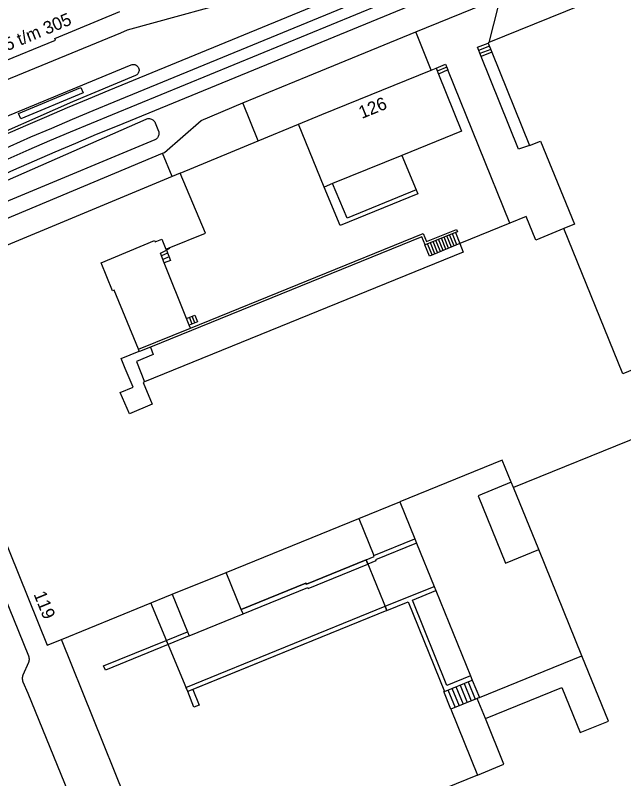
# Model space of a CAD drawing. Extents: x 122462 to 123306, y 485548 to 486417.
# Drawn here: x 122738.3 to 122810, y 485638.3 to 485728.3 of the extents above; entities that cross this region are included whole.
import ezdxf

# ---------------------------------------------------------------- set-up
doc = ezdxf.new("R2010")
doc.units = 0
for name, color, linetype in [('Level 1', 7, 'Continuous'), ('Level 11', 7, 'Continuous'), ('Level 17', 7, 'Continuous'), ('Level 19', 7, 'Continuous'), ('Level 21', 7, 'Continuous'), ('Level 22', 7, 'Continuous'), ('Level 23', 7, 'Continuous'), ('Level 31', 7, 'Continuous'), ('Level 33', 7, 'Continuous'), ('Level 37', 7, 'Continuous'), ('Level 4', 7, 'Continuous'), ('Level 44', 7, 'Continuous'), ('Level 5', 7, 'Continuous'), ('Level 58', 7, 'Continuous')]:
    doc.layers.add(name, color=color, linetype=linetype)

msp = doc.modelspace()

# ---------------------------------------------------------------- linework, layer by layer
at = {"layer": 'Level 1'}
for p, q in [((122794.026, 485725.006), (122794.457, 485723.938)), ((122794.457, 485723.938), (122798.895, 485712.945)), ((122787.308, 485721.818), (122787.888, 485722.042)), ((122787.888, 485722.042), (122788.171, 485721.349)), ((122774.682, 485708.046), (122771.677, 485715.451)), ((122783.836, 485711.772), (122775.674, 485708.45)), ((122757.759, 485709.67), (122756.8, 485709.278)), ((122775.674, 485708.45), (122774.682, 485708.046)), ((122796.578, 485703.782), (122790.672, 485701.377)), ((122752.911, 485688.703), (122752.818, 485688.932)), ((122778.766, 485668.998), (122783.601, 485670.964)), ((122783.601, 485670.964), (122785.378, 485666.593)), ((122763.163, 485662.653), (122778.766, 485668.998)), ((122785.378, 485666.593), (122785.582, 485666.093)), ((122785.582, 485666.093), (122787.654, 485660.997)), ((122764.942, 485658.282), (122763.163, 485662.653)), ((122787.654, 485660.997), (122787.857, 485660.497)), ((122743.749, 485654.76), (122756.794, 485660.07)), ((122756.794, 485660.07), (122758.592, 485655.656)), ((122787.857, 485660.497), (122791.936, 485650.465)), ((122765.145, 485657.781), (122764.942, 485658.282)), ((122758.592, 485655.656), (122758.793, 485655.162)), ((122791.936, 485650.465), (122792.139, 485649.964)), ((122792.139, 485649.964), (122792.979, 485647.899)), ((122792.722, 485647.794), (122789.633, 485646.537)), ((122792.979, 485647.899), (122792.722, 485647.794)), ((122789.633, 485646.537), (122792.775, 485638.78))]:
    msp.add_line(p, q, dxfattribs=at)
for points in [[(122703.793, 485748.297), (122711.028, 485730.551), (122717.449, 485714.799), (122726.13, 485718.319), (122726.028, 485718.55), (122736.242, 485722.774), (122736.32, 485722.579), (122743.039, 485725.36), (122742.961, 485725.555), (122750.652, 485728.734)], [(122819.286, 485734.884), (122819.146, 485735.229), (122794.112, 485725.09)], [(122794.112, 485725.09), (122794.008, 485725.047), (122794.026, 485725.006)], [(122771.677, 485715.451), (122774.437, 485716.575), (122787.308, 485721.818)], [(122788.171, 485721.349), (122790.885, 485714.641), (122783.836, 485711.772)], [(122798.895, 485712.945), (122800.184, 485713.465), (122804.189, 485703.658), (122802.943, 485703.151)], [(122756.8, 485709.278), (122725.009, 485696.059), (122728.234, 485688.129)], [(122756.46, 485700.871), (122760.711, 485702.626), (122757.759, 485709.67)], [(122802.943, 485703.151), (122799.635, 485701.804), (122798.499, 485704.564), (122796.578, 485703.782)], [(122752.818, 485688.932), (122749.975, 485695.908), (122749.762, 485695.821), (122748.426, 485699.11), (122754.731, 485701.74), (122754.796, 485701.583), (122755.569, 485701.906), (122756.068, 485700.709), (122756.46, 485700.871)], [(122790.672, 485701.377), (122791.087, 485700.358), (122753.546, 485685.11)], [(122753.546, 485685.11), (122753.363, 485685.036), (122754.458, 485682.469), (122751.753, 485681.315), (122750.682, 485683.826), (122752.186, 485684.469), (122751.245, 485686.675), (122750.774, 485687.832), (122752.911, 485688.703)], [(122728.611, 485687.203), (122735.346, 485670.641), (122742.08, 485654.079), (122743.749, 485654.76)], [(122758.793, 485655.162), (122765.157, 485657.753), (122765.145, 485657.781)], [(122792.775, 485638.78), (122767.18, 485628.372), (122765.91, 485631.489), (122754.919, 485627.028)]]:
    msp.add_lwpolyline(points, dxfattribs=at)
at = {"layer": 'Level 11'}
msp.add_lwpolyline([(122764.942, 485658.282), (122772.558, 485661.379), (122772.607, 485661.259), (122779.658, 485664.126), (122782.087, 485658.151), (122758.623, 485648.609), (122754.273, 485659.044)], dxfattribs=at)
at = {"layer": 'Level 17'}
for p, q in [((122785.495, 485726.322), (122794.871, 485730.177)), ((122787.308, 485721.818), (122785.495, 485726.322)), ((122796.578, 485703.782), (122789.284, 485721.833)), ((122766.922, 485713.479), (122765.123, 485717.948)), ((122756.8, 485709.278), (122755.655, 485712.031))]:
    msp.add_line(p, q, dxfattribs=at)
for points in [[(122716.718, 485712.758), (122717.056, 485712.031), (122719.05, 485713.047), (122720.534, 485713.791), (122750.735, 485726.229), (122751.541, 485726.561), (122766.746, 485730.751)], [(122794.871, 485730.177), (122795.207, 485729.38), (122794.112, 485725.09)], [(122765.123, 485717.948), (122772.791, 485721.1), (122785.495, 485726.322)], [(122798.895, 485712.945), (122797.572, 485712.499), (122793.182, 485723.421)], [(122722.131, 485710.104), (122751.971, 485722.451), (122752.072, 485722.479), (122752.176, 485722.492), (122752.281, 485722.488), (122752.384, 485722.469), (122752.483, 485722.434), (122752.575, 485722.385), (122752.659, 485722.322), (122752.733, 485722.248), (122752.794, 485722.163), (122752.842, 485722.07), (122752.875, 485721.97), (122752.892, 485721.867), (122752.894, 485721.762), (122752.88, 485721.658), (122752.85, 485721.558), (122752.805, 485721.463), (122752.747, 485721.376), (122752.691, 485721.313), (122752.627, 485721.257), (122752.556, 485721.21), (122752.481, 485721.171), (122745.071, 485718.081), (122733.121, 485712.821)], [(122755.655, 485712.031), (122755.881, 485712.122), (122760.195, 485715.892), (122765.123, 485717.948)], [(122720.406, 485701.397), (122753.729, 485716.043), (122753.829, 485716.078), (122753.932, 485716.1), (122754.037, 485716.108), (122754.143, 485716.102), (122754.247, 485716.082), (122754.347, 485716.049), (122754.442, 485716.002), (122754.53, 485715.944), (122754.609, 485715.874), (122754.679, 485715.795), (122754.738, 485715.707), (122754.784, 485715.612), (122755.19, 485714.621), (122755.217, 485714.578), (122755.237, 485714.415), (122755.239, 485714.308), (122755.228, 485714.202), (122755.202, 485714.099), (122755.166, 485714.007), (122755.119, 485713.92), (122755.062, 485713.839), (122754.995, 485713.767), (122754.919, 485713.703), (122754.837, 485713.649), (122754.748, 485713.605), (122721.171, 485699.621)], [(122722.325, 485697.348), (122721.98, 485698.035), (122726.449, 485699.915), (122732.671, 485702.421), (122755.655, 485712.031)], [(122732.942, 485669.865), (122739.871, 485652.805), (122739.908, 485652.698), (122739.932, 485652.587), (122739.944, 485652.475), (122739.943, 485652.362), (122739.929, 485652.249), (122739.902, 485652.139), (122739.863, 485652.033), (122739.226, 485650.551), (122739.186, 485650.443), (122739.159, 485650.33), (122739.146, 485650.216), (122739.145, 485650.101), (122739.159, 485649.986), (122739.185, 485649.874), (122739.224, 485649.765), (122739.792, 485648.43), (122748.504, 485627.024)]]:
    msp.add_lwpolyline(points, dxfattribs=at)
at = {"layer": 'Level 19'}
for p, q in [((122758.483, 485692.559), (122755.872, 485699.102)), ((122758.938, 485691.418), (122758.8, 485691.764))]:
    msp.add_line(p, q, dxfattribs=at)
for points in [[(122785.547, 485707.714), (122785.741, 485707.254), (122776.594, 485703.511), (122774.682, 485708.046)], [(122756.46, 485700.871), (122756.476, 485700.792), (122756.112, 485700.615)], [(122754.258, 485689.193), (122754.56, 485688.323), (122752.588, 485687.494), (122753.546, 485685.11)]]:
    msp.add_lwpolyline(points, dxfattribs=at)
at = {"layer": 'Level 21'}
for p, q in [((122790.152, 485702.681), (122786.583, 485701.237)), ((122752.818, 485688.932), (122758.938, 485691.418)), ((122780.543, 485664.627), (122785.378, 485666.593)), ((122779.862, 485663.625), (122779.658, 485664.126)), ((122781.884, 485658.651), (122787.654, 485660.997)), ((122782.087, 485658.151), (122759.215, 485648.85)), ((122782.087, 485658.151), (122781.884, 485658.651)), ((122756.107, 485654.645), (122758.592, 485655.656)), ((122756.315, 485654.146), (122756.107, 485654.645)), ((122758.793, 485655.162), (122756.315, 485654.146)), ((122788.871, 485648.635), (122792.139, 485649.964)), ((122759.215, 485648.85), (122758.623, 485648.609))]:
    msp.add_line(p, q, dxfattribs=at)
for points in [[(122758.938, 485691.418), (122786.376, 485702.562), (122786.75, 485701.628), (122790.29, 485703.059), (122790.402, 485702.781), (122790.152, 485702.681)], [(122786.583, 485701.237), (122786.21, 485702.171), (122754.258, 485689.193)], [(122754.258, 485689.193), (122752.931, 485688.654), (122752.911, 485688.703)], [(122785.582, 485666.093), (122780.746, 485664.126), (122780.795, 485664.005), (122779.862, 485663.625)], [(122779.658, 485664.126), (122780.592, 485664.506), (122780.543, 485664.627)], [(122779.658, 485664.126), (122772.607, 485661.259), (122772.558, 485661.379), (122764.942, 485658.282)], [(122765.145, 485657.781), (122772.761, 485660.878), (122772.81, 485660.758), (122779.862, 485663.625)], [(122791.936, 485650.465), (122789.168, 485649.34), (122785.089, 485659.371), (122787.857, 485660.497)], [(122782.087, 485658.151), (122784.588, 485659.168), (122788.871, 485648.635)], [(122758.623, 485648.609), (122758.415, 485649.108), (122781.884, 485658.651)], [(122756.315, 485654.146), (122748.926, 485651.141), (122748.722, 485651.642), (122756.107, 485654.645)], [(122759.215, 485648.85), (122759.958, 485647.024), (122759.355, 485646.779), (122758.623, 485648.609)]]:
    msp.add_lwpolyline(points, dxfattribs=at)
at = {"layer": 'Level 22'}
for p, q in [((122778.766, 485668.998), (122780.543, 485664.627)), ((122754.919, 485627.028), (122743.749, 485654.76))]:
    msp.add_line(p, q, dxfattribs=at)
at = {"layer": 'Level 23'}
for p, q in [((122766.922, 485713.479), (122771.677, 485715.451)), ((122757.759, 485709.67), (122766.922, 485713.479)), ((122783.836, 485711.772), (122785.547, 485707.714))]:
    msp.add_line(p, q, dxfattribs=at)
msp.add_lwpolyline([(122785.547, 485707.714), (122777.391, 485704.377), (122775.674, 485708.45)], dxfattribs=at)
at = {"layer": 'Level 31'}
for p, q in [((122794.457, 485723.938), (122793.182, 485723.421)), ((122789.284, 485721.833), (122788.171, 485721.349)), ((122790.152, 485702.681), (122790.672, 485701.377)), ((122758.8, 485691.764), (122758.483, 485692.559))]:
    msp.add_line(p, q, dxfattribs=at)
for points in [[(122793.182, 485723.421), (122792.743, 485724.515), (122794.026, 485725.006)], [(122787.888, 485722.042), (122788.999, 485722.537), (122789.284, 485721.833)], [(122790.672, 485701.377), (122787.095, 485699.918), (122786.56, 485701.228), (122786.583, 485701.237)], [(122755.872, 485699.102), (122755.405, 485700.272), (122756.112, 485700.615)], [(122756.112, 485700.615), (122756.6, 485699.403), (122755.872, 485699.102)], [(122758.483, 485692.559), (122759.481, 485692.96), (122759.786, 485692.163), (122758.8, 485691.764)], [(122789.633, 485646.537), (122788.793, 485648.603), (122788.871, 485648.635)]]:
    msp.add_lwpolyline(points, dxfattribs=at)
at = {"layer": 'Level 33'}
for p, q in [((122794.172, 485724.634), (122792.892, 485724.144)), ((122794.315, 485724.26), (122793.041, 485723.772)), ((122789.142, 485722.184), (122788.03, 485721.7)), ((122789.365, 485700.844), (122788.833, 485702.147)), ((122789.688, 485700.976), (122789.157, 485702.278)), ((122790.012, 485701.108), (122789.481, 485702.409)), ((122790.337, 485701.24), (122789.806, 485702.541)), ((122787.42, 485700.051), (122786.886, 485701.36)), ((122787.744, 485700.183), (122787.21, 485701.491)), ((122788.068, 485700.315), (122787.534, 485701.622)), ((122788.392, 485700.447), (122787.859, 485701.753)), ((122788.716, 485700.579), (122788.184, 485701.885)), ((122789.04, 485700.711), (122788.508, 485702.016)), ((122756.264, 485700.238), (122755.538, 485699.938)), ((122756.432, 485699.821), (122755.705, 485699.52)), ((122759.138, 485691.901), (122758.832, 485692.699)), ((122759.462, 485692.032), (122759.157, 485692.83)), ((122790.227, 485649.187), (122791.067, 485647.121)), ((122790.706, 485649.381), (122791.546, 485647.315)), ((122791.183, 485649.576), (122792.023, 485647.51)), ((122791.662, 485649.77), (122792.502, 485647.704)), ((122789.272, 485648.798), (122790.112, 485646.732)), ((122789.749, 485648.992), (122790.589, 485646.926))]:
    msp.add_line(p, q, dxfattribs=at)
at = {"layer": 'Level 37'}
for points in [[(122831.695, 485753.286), (122749.349, 485719.414), (122746.888, 485718.394), (122744.433, 485717.362), (122741.982, 485716.318), (122739.537, 485715.262), (122737.097, 485714.193), (122734.663, 485713.112), (122732.234, 485712.019), (122729.811, 485710.913), (122727.393, 485709.796), (122725.051, 485708.714), (122722.702, 485707.646), (122720.348, 485706.592), (122717.987, 485705.55), (122715.621, 485704.523), (122713.249, 485703.509), (122710.871, 485702.509), (122708.487, 485701.522), (122706.098, 485700.549), (122540.465, 485633.647), (122497.591, 485615.701), (122462.03, 485601.437)], [(122832.259, 485751.918), (122749.912, 485718.045), (122747.458, 485717.028), (122745.009, 485715.999), (122742.566, 485714.958), (122740.128, 485713.905), (122737.695, 485712.839), (122735.267, 485711.761), (122732.845, 485710.671), (122730.428, 485709.568), (122728.017, 485708.454), (122725.667, 485707.369), (122723.311, 485706.297), (122720.949, 485705.239), (122718.581, 485704.195), (122716.207, 485703.164), (122713.827, 485702.146), (122711.441, 485701.143), (122709.049, 485700.153), (122706.652, 485699.177), (122541.028, 485632.278), (122498.152, 485614.332), (122462.03, 485599.841)], [(122462.03, 485598.45), (122499.057, 485613.321), (122548.623, 485633.976), (122706.621, 485697.803), (122708.996, 485698.77), (122711.365, 485699.751), (122713.729, 485700.746), (122716.087, 485701.753), (122718.44, 485702.774), (122720.787, 485703.808), (122723.127, 485704.856), (122725.462, 485705.916), (122727.791, 485706.99), (122730.21, 485708.107), (122732.634, 485709.211), (122735.064, 485710.304), (122737.499, 485711.384), (122739.94, 485712.452), (122742.386, 485713.508), (122744.837, 485714.552), (122747.294, 485715.584), (122749.755, 485716.603), (122832.9, 485750.796)], [(122833.463, 485749.428), (122750.317, 485715.234), (122747.862, 485714.217), (122745.413, 485713.189), (122742.969, 485712.148), (122740.53, 485711.095), (122738.096, 485710.029), (122735.667, 485708.952), (122733.244, 485707.863), (122730.827, 485706.761), (122728.414, 485705.648), (122726.078, 485704.571), (122723.735, 485703.506), (122721.387, 485702.455), (122719.033, 485701.418), (122716.672, 485700.394), (122714.306, 485699.383), (122711.935, 485698.385), (122709.557, 485697.401), (122707.175, 485696.431), (122549.185, 485632.607), (122499.617, 485611.951), (122462.03, 485596.856)]]:
    msp.add_lwpolyline(points, dxfattribs=at)
at = {"layer": 'Level 4'}
msp.add_lwpolyline([(122819.535, 485681.799), (122816.684, 485688.811), (122809.896, 485686.051), (122802.943, 485703.151)], dxfattribs=at)
at = {"layer": 'Level 44'}
msp.add_lwpolyline([(122738.959, 485716.07), (122738.693, 485716.707), (122746.05, 485719.769), (122746.316, 485719.132), (122738.959, 485716.07)], dxfattribs=at)
at = {"layer": 'Level 5'}
for p, q in [((122819.535, 485681.799), (122796.999, 485672.634)), ((122796.999, 485672.634), (122796.743, 485673.264)), ((122799.971, 485665.326), (122796.999, 485672.634)), ((122805.06, 485652.811), (122799.971, 485665.326)), ((122756.794, 485660.07), (122763.163, 485662.653)), ((122792.979, 485647.899), (122805.06, 485652.811)), ((122793.687, 485645.423), (122792.722, 485647.794))]:
    msp.add_line(p, q, dxfattribs=at)
for points in [[(122796.743, 485673.264), (122795.68, 485675.876), (122783.601, 485670.964)], [(122796.743, 485673.264), (122792.834, 485671.675), (122796.062, 485663.737), (122799.971, 485665.326)], [(122793.687, 485645.423), (122802.701, 485649.088), (122804.855, 485643.789), (122808.179, 485645.141), (122805.06, 485652.811)], [(122792.775, 485638.78), (122795.875, 485640.041), (122793.687, 485645.423)]]:
    msp.add_lwpolyline(points, dxfattribs=at)

# ---------------------------------------------------------------- texts
at = {"layer": 'Level 58'}
for s, rotation, p in [('295 t/m 305', 22.45727, (122735.291, 485723.196)), ('126', 22.1626, (122779.137, 485716.06)), ('119', 292.12007, (122740.447, 485660.092))]:
    msp.add_text(s, height=1.5, rotation=rotation, dxfattribs=at).set_placement(p)

doc.saveas('drawing.dxf')
